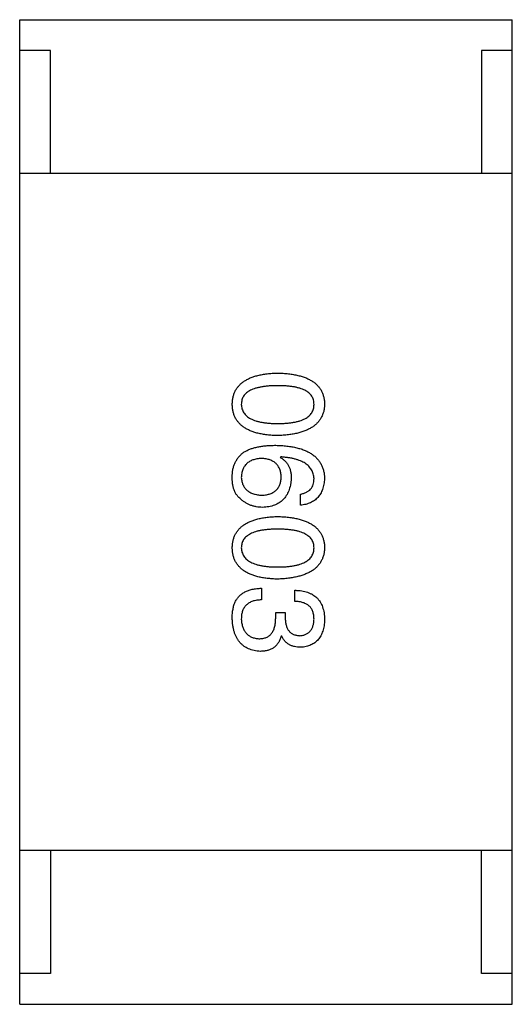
# Model space of a CAD drawing. Header units: millimetres. Extents: x 42 to 554, y 166 to 335.
# Tile 367 of 410: x 508.891 to 509.691, y 256.594 to 258.194. Entities that reach past the tile are written whole.
import ezdxf

# ---------------------------------------------------------------- set-up
doc = ezdxf.new("R2010")
doc.units = ezdxf.units.MM
doc.header["$LTSCALE"] = 30.734
doc.layers.get('0').update_dxf_attribs({"linetype": 'CONTINUOUS'})

msp = doc.modelspace()

# ---------------------------------------------------------------- linework, layer by layer
at = {"linetype": 'Continuous'}
for p, q in [((508.8906, 258.1944), (509.6906, 258.1944)), ((508.8906, 256.5944), (508.8906, 258.1944)), ((509.6906, 256.5944), (509.6906, 258.1944)), ((508.9406, 258.1444), (508.8906, 258.1444)), ((508.9406, 257.9444), (508.9406, 258.1444)), ((509.6906, 258.1444), (509.6406, 258.1444)), ((509.6406, 258.1444), (509.6406, 257.9444)), ((509.6906, 257.9444), (508.8906, 257.9444)), ((509.3145, 257.4839), (509.3136, 257.4831)), ((509.3464, 257.4052), (509.3464, 257.4232)), ((509.2833, 257.2704), (509.2833, 257.2516)), ((509.3374, 257.2491), (509.3374, 257.2671)), ((509.3063, 257.2311), (509.3218, 257.2311)), ((509.3063, 257.222), (509.3063, 257.2311)), ((509.3218, 257.2311), (509.3218, 257.2212)), ((509.3161, 257.1925), (509.3153, 257.1925)), ((509.6906, 256.8444), (508.8906, 256.8444)), ((508.9406, 256.8444), (508.9406, 256.6444)), ((509.6406, 256.6444), (509.6406, 256.8444)), ((508.9406, 256.6444), (508.8906, 256.6444)), ((509.6906, 256.6444), (509.6406, 256.6444)), ((508.8906, 256.5944), (509.6906, 256.5944))]:
    msp.add_line(p, q, dxfattribs=at)
for points, knots in [([(509.2358, 257.5693), (509.2359, 257.5713), (509.236, 257.5752), (509.237, 257.5808), (509.2385, 257.5861), (509.2406, 257.591), (509.2432, 257.5955), (509.2465, 257.5996), (509.2503, 257.6034), (509.2546, 257.6067), (509.2596, 257.6097), (509.2651, 257.6123), (509.2711, 257.6146), (509.2777, 257.6164), (509.2849, 257.618), (509.2926, 257.6191), (509.3009, 257.6198), (509.3066, 257.62), (509.3095, 257.6201)], [0, 0, 0, 0, 0.059135, 0.115606, 0.169241, 0.221578, 0.273261, 0.324749, 0.377329, 0.431642, 0.488541, 0.548597, 0.612232, 0.680174, 0.752504, 0.829777, 0.912307, 1, 1, 1, 1]), ([(509.3095, 257.6201), (509.3126, 257.62), (509.3185, 257.6198), (509.3271, 257.6191), (509.335, 257.618), (509.3424, 257.6164), (509.3493, 257.6146), (509.3555, 257.6123), (509.3612, 257.6097), (509.3663, 257.6067), (509.3708, 257.6034), (509.3747, 257.5996), (509.3781, 257.5955), (509.3808, 257.591), (509.3829, 257.5861), (509.3845, 257.5808), (509.3855, 257.5752), (509.3857, 257.5713), (509.3858, 257.5693)], [0, 0, 0, 0, 0.088823, 0.172287, 0.250296, 0.323438, 0.392244, 0.456221, 0.516635, 0.573871, 0.628, 0.680335, 0.731489, 0.782557, 0.834044, 0.886738, 0.942089, 1, 1, 1, 1]), ([(509.3095, 257.5996), (509.3072, 257.5996), (509.3025, 257.5996), (509.2959, 257.5992), (509.2896, 257.5986), (509.2839, 257.5978), (509.2786, 257.5967), (509.2737, 257.5955), (509.2693, 257.5939), (509.2653, 257.5922), (509.2619, 257.5902), (509.2588, 257.5879), (509.2563, 257.5854), (509.2542, 257.5826), (509.2525, 257.5797), (509.2514, 257.5764), (509.2507, 257.5729), (509.2506, 257.5705), (509.2505, 257.5693)], [0, 0, 0, 0, 0.096457, 0.187288, 0.27178, 0.350132, 0.423455, 0.491343, 0.554037, 0.612253, 0.666313, 0.717038, 0.764921, 0.811214, 0.856775, 0.902988, 0.950234, 1, 1, 1, 1]), ([(509.3686, 257.5693), (509.3685, 257.5705), (509.3684, 257.5729), (509.3677, 257.5764), (509.3666, 257.5797), (509.3649, 257.5827), (509.3628, 257.5854), (509.3603, 257.5879), (509.3572, 257.5902), (509.3537, 257.5922), (509.3498, 257.5939), (509.3454, 257.5955), (509.3405, 257.5967), (509.3353, 257.5979), (509.3295, 257.5986), (509.3232, 257.5992), (509.3165, 257.5996), (509.3119, 257.5996), (509.3095, 257.5996)], [0, 0, 0, 0, 0.049764, 0.097007, 0.143217, 0.188577, 0.235116, 0.282997, 0.333719, 0.387776, 0.445989, 0.508679, 0.576563, 0.649481, 0.728235, 0.812722, 0.903548, 1, 1, 1, 1]), ([(509.3095, 257.5185), (509.3066, 257.5186), (509.3009, 257.5188), (509.2926, 257.5196), (509.2849, 257.5207), (509.2777, 257.5222), (509.2711, 257.524), (509.2651, 257.5263), (509.2596, 257.5289), (509.2546, 257.5319), (509.2503, 257.5352), (509.2465, 257.539), (509.2432, 257.5431), (509.2406, 257.5477), (509.2385, 257.5526), (509.237, 257.5578), (509.236, 257.5634), (509.2359, 257.5673), (509.2358, 257.5693)], [0, 0, 0, 0, 0.08769, 0.170218, 0.24749, 0.319818, 0.387758, 0.451391, 0.511445, 0.568185, 0.622681, 0.67526, 0.726746, 0.778428, 0.830764, 0.884397, 0.940866, 1, 1, 1, 1]), ([(509.2505, 257.5693), (509.2506, 257.5681), (509.2508, 257.5656), (509.2515, 257.562), (509.2528, 257.5587), (509.2545, 257.5556), (509.2566, 257.5528), (509.2592, 257.5502), (509.2623, 257.5479), (509.2657, 257.5458), (509.2697, 257.544), (509.2741, 257.5425), (509.2789, 257.5411), (509.2842, 257.54), (509.2899, 257.5392), (509.296, 257.5386), (509.3026, 257.5382), (509.3072, 257.5382), (509.3095, 257.5382)], [0, 0, 0, 0, 0.050879, 0.099377, 0.146973, 0.193618, 0.240619, 0.289461, 0.34047, 0.395283, 0.453059, 0.515633, 0.582666, 0.655287, 0.732971, 0.815933, 0.905166, 1, 1, 1, 1]), ([(509.3095, 257.5382), (509.3119, 257.5382), (509.3165, 257.5382), (509.3232, 257.5386), (509.3295, 257.5392), (509.3352, 257.54), (509.3406, 257.5411), (509.3454, 257.5424), (509.3498, 257.544), (509.3538, 257.5458), (509.3572, 257.5479), (509.3603, 257.5502), (509.3628, 257.5528), (509.365, 257.5556), (509.3666, 257.5587), (509.3677, 257.562), (509.3684, 257.5656), (509.3685, 257.5681), (509.3686, 257.5693)], [0, 0, 0, 0, 0.095719, 0.185854, 0.269738, 0.347952, 0.420315, 0.487894, 0.550245, 0.608186, 0.662454, 0.713283, 0.761375, 0.808209, 0.854301, 0.901312, 0.949396, 1, 1, 1, 1]), ([(509.3858, 257.5693), (509.3857, 257.5674), (509.3854, 257.5635), (509.3844, 257.558), (509.3827, 257.5528), (509.3805, 257.548), (509.3777, 257.5435), (509.3744, 257.5394), (509.3704, 257.5357), (509.3659, 257.5323), (509.3608, 257.5293), (509.3551, 257.5266), (509.3489, 257.5244), (509.3421, 257.5225), (509.3348, 257.5209), (509.3269, 257.5197), (509.3184, 257.5189), (509.3126, 257.5186), (509.3095, 257.5185)], [0, 0, 0, 0, 0.057415, 0.112361, 0.16496, 0.216437, 0.267441, 0.318839, 0.371478, 0.426325, 0.483626, 0.544235, 0.608673, 0.677374, 0.750405, 0.828394, 0.911525, 1, 1, 1, 1]), ([(509.2358, 257.4536), (509.2359, 257.4556), (509.2361, 257.4596), (509.2372, 257.4654), (509.2388, 257.4709), (509.241, 257.4759), (509.2438, 257.4806), (509.2471, 257.4849), (509.251, 257.4888), (509.2539, 257.491), (509.2554, 257.4921)], [0, 0, 0, 0, 0.137449, 0.267856, 0.393219, 0.514735, 0.63397, 0.753734, 0.874967, 1, 1, 1, 1]), ([(509.2554, 257.4921), (509.257, 257.4929), (509.2602, 257.4947), (509.2655, 257.4969), (509.2711, 257.4987), (509.2773, 257.5001), (509.2839, 257.5014), (509.2909, 257.5021), (509.2984, 257.5027), (509.3036, 257.5027), (509.3063, 257.5027)], [0, 0, 0, 0, 0.101889, 0.209155, 0.322694, 0.442863, 0.569758, 0.70479, 0.848502, 1, 1, 1, 1]), ([(509.3063, 257.5027), (509.3094, 257.5026), (509.3155, 257.5025), (509.3244, 257.5016), (509.3326, 257.5005), (509.3403, 257.4988), (509.3474, 257.4969), (509.3539, 257.4945), (509.3598, 257.4917), (509.365, 257.4885), (509.3698, 257.485), (509.3739, 257.4809), (509.3774, 257.4766), (509.3803, 257.4717), (509.3826, 257.4665), (509.3843, 257.4609), (509.3854, 257.4549), (509.3856, 257.4508), (509.3858, 257.4486)], [0, 0, 0, 0, 0.087517, 0.169686, 0.246944, 0.319347, 0.387088, 0.450961, 0.511075, 0.567974, 0.622351, 0.675039, 0.726853, 0.778688, 0.83093, 0.884738, 0.941043, 1, 1, 1, 1]), ([(509.2833, 257.4814), (509.282, 257.4813), (509.2795, 257.4812), (509.2759, 257.4806), (509.2725, 257.4799), (509.2693, 257.4789), (509.2664, 257.4778), (509.2637, 257.4763), (509.2613, 257.4747), (509.2591, 257.4728), (509.2572, 257.4708), (509.2555, 257.4685), (509.254, 257.466), (509.2528, 257.4633), (509.2519, 257.4603), (509.2512, 257.4572), (509.2507, 257.4538), (509.2506, 257.4515), (509.2505, 257.4503)], [0, 0, 0, 0, 0.076467, 0.148148, 0.216496, 0.280559, 0.342274, 0.401168, 0.458322, 0.514073, 0.569257, 0.62465, 0.68124, 0.739113, 0.799947, 0.862804, 0.929597, 1, 1, 1, 1]), ([(509.3153, 257.4511), (509.3152, 257.4523), (509.3151, 257.4545), (509.3147, 257.4578), (509.314, 257.4609), (509.313, 257.4637), (509.3119, 257.4664), (509.3104, 257.4688), (509.3088, 257.4711), (509.3069, 257.4731), (509.3048, 257.4749), (509.3024, 257.4764), (509.2998, 257.4778), (509.297, 257.479), (509.2939, 257.4799), (509.2906, 257.4807), (509.287, 257.4812), (509.2846, 257.4813), (509.2833, 257.4814)], [0, 0, 0, 0, 0.070453, 0.136523, 0.199866, 0.260392, 0.318446, 0.374657, 0.430182, 0.485556, 0.541071, 0.598396, 0.657208, 0.718642, 0.783247, 0.851631, 0.923928, 1, 1, 1, 1]), ([(509.3136, 257.4831), (509.3151, 257.4822), (509.3179, 257.4805), (509.3216, 257.4773), (509.3247, 257.4737), (509.3273, 257.4696), (509.3293, 257.465), (509.3307, 257.4599), (509.3315, 257.4544), (509.3316, 257.4506), (509.3317, 257.4486)], [0, 0, 0, 0, 0.122276, 0.239997, 0.35611, 0.473903, 0.59404, 0.720428, 0.855383, 1, 1, 1, 1]), ([(509.3686, 257.4486), (509.3685, 257.4499), (509.3683, 257.4525), (509.3674, 257.4562), (509.3663, 257.4596), (509.3646, 257.4629), (509.3626, 257.4659), (509.3602, 257.4687), (509.3574, 257.4712), (509.3542, 257.4736), (509.3506, 257.4756), (509.3466, 257.4775), (509.3422, 257.4791), (509.3374, 257.4805), (509.3322, 257.4817), (509.3267, 257.4827), (509.3207, 257.4834), (509.3166, 257.4837), (509.3145, 257.4839)], [0, 0, 0, 0, 0.054741, 0.107075, 0.158339, 0.208382, 0.258772, 0.310045, 0.362765, 0.417822, 0.475982, 0.537466, 0.602901, 0.673037, 0.747247, 0.826291, 0.910782, 1, 1, 1, 1]), ([(509.2481, 257.4167), (509.247, 257.4176), (509.2449, 257.4195), (509.2423, 257.423), (509.2401, 257.4269), (509.2383, 257.4313), (509.237, 257.4362), (509.2361, 257.4415), (509.2357, 257.4474), (509.2357, 257.4515), (509.2358, 257.4536)], [0, 0, 0, 0, 0.105033, 0.21147, 0.321511, 0.438526, 0.563605, 0.698055, 0.843218, 1, 1, 1, 1]), ([(509.2505, 257.4503), (509.2506, 257.4492), (509.2508, 257.447), (509.2514, 257.4439), (509.2521, 257.441), (509.2532, 257.4383), (509.2545, 257.4358), (509.256, 257.4335), (509.2577, 257.4314), (509.2597, 257.4295), (509.262, 257.4278), (509.2644, 257.4263), (509.2671, 257.425), (509.2701, 257.4239), (509.2733, 257.4231), (509.2767, 257.4224), (509.2803, 257.4218), (509.2828, 257.4217), (509.2841, 257.4216)], [0, 0, 0, 0, 0.066682, 0.130303, 0.190802, 0.248749, 0.30534, 0.361219, 0.415721, 0.471765, 0.528279, 0.586428, 0.64659, 0.710143, 0.776461, 0.846692, 0.921137, 1, 1, 1, 1]), ([(509.2841, 257.4216), (509.2854, 257.4217), (509.2878, 257.4218), (509.2912, 257.4224), (509.2944, 257.4231), (509.2974, 257.424), (509.3002, 257.4251), (509.3027, 257.4264), (509.305, 257.428), (509.3071, 257.4297), (509.3089, 257.4317), (509.3106, 257.4339), (509.3119, 257.4363), (509.3131, 257.4388), (509.314, 257.4416), (509.3147, 257.4446), (509.3151, 257.4478), (509.3152, 257.45), (509.3153, 257.4511)], [0, 0, 0, 0, 0.076288, 0.14871, 0.216387, 0.281386, 0.342528, 0.402111, 0.4591, 0.514852, 0.569974, 0.625644, 0.682226, 0.740156, 0.800362, 0.863471, 0.930116, 1, 1, 1, 1]), ([(509.3317, 257.4486), (509.3315, 257.4468), (509.3312, 257.4433), (509.3303, 257.4381), (509.3291, 257.4333), (509.3276, 257.4289), (509.3258, 257.4247), (509.3237, 257.4209), (509.3212, 257.4175), (509.3184, 257.4144), (509.3153, 257.4116), (509.3119, 257.4092), (509.3082, 257.4071), (509.3041, 257.4053), (509.2998, 257.404), (509.2951, 257.4029), (509.2901, 257.4022), (509.2867, 257.402), (509.285, 257.4019)], [0, 0, 0, 0, 0.074228, 0.144548, 0.211288, 0.274576, 0.335162, 0.393915, 0.450599, 0.506657, 0.562409, 0.618617, 0.676096, 0.735061, 0.79654, 0.860906, 0.928473, 1, 1, 1, 1]), ([(509.3464, 257.4232), (509.3482, 257.4236), (509.3515, 257.4244), (509.3561, 257.4262), (509.3599, 257.4286), (509.3631, 257.4315), (509.3656, 257.435), (509.3673, 257.4391), (509.3684, 257.4437), (509.3685, 257.4469), (509.3686, 257.4486)], [0, 0, 0, 0, 0.1439, 0.274233, 0.394478, 0.509388, 0.621911, 0.738504, 0.863414, 1, 1, 1, 1]), ([(509.3858, 257.4486), (509.3856, 257.447), (509.3854, 257.4439), (509.3847, 257.4394), (509.3837, 257.4352), (509.3825, 257.4312), (509.381, 257.4275), (509.3792, 257.4241), (509.3771, 257.4209), (509.3748, 257.4181), (509.3722, 257.4155), (509.3693, 257.4132), (509.3661, 257.4111), (509.3627, 257.4094), (509.359, 257.4079), (509.3551, 257.4067), (509.3508, 257.4058), (509.3479, 257.4054), (509.3464, 257.4052)], [0, 0, 0, 0, 0.073784, 0.144317, 0.211047, 0.274818, 0.336501, 0.395724, 0.453465, 0.510016, 0.566585, 0.622844, 0.680328, 0.739335, 0.800408, 0.863904, 0.93053, 1, 1, 1, 1]), ([(509.285, 257.4019), (509.2832, 257.402), (509.2798, 257.4021), (509.2747, 257.4027), (509.2698, 257.4039), (509.265, 257.4055), (509.2605, 257.4076), (509.2561, 257.4102), (509.252, 257.4132), (509.2494, 257.4155), (509.2481, 257.4167)], [0, 0, 0, 0, 0.12904, 0.253809, 0.377066, 0.499122, 0.621469, 0.744665, 0.870607, 1, 1, 1, 1]), ([(509.2358, 257.3362), (509.2359, 257.3382), (509.236, 257.342), (509.237, 257.3477), (509.2385, 257.3529), (509.2406, 257.3578), (509.2432, 257.3623), (509.2465, 257.3665), (509.2503, 257.3702), (509.2546, 257.3736), (509.2596, 257.3766), (509.2651, 257.3792), (509.2711, 257.3814), (509.2777, 257.3833), (509.2849, 257.3848), (509.2926, 257.3859), (509.3009, 257.3867), (509.3066, 257.3869), (509.3095, 257.387)], [0, 0, 0, 0, 0.059135, 0.115606, 0.169241, 0.221578, 0.273261, 0.324749, 0.377329, 0.431642, 0.488541, 0.548597, 0.612232, 0.680174, 0.752504, 0.829777, 0.912307, 1, 1, 1, 1]), ([(509.3095, 257.387), (509.3126, 257.3869), (509.3185, 257.3867), (509.3271, 257.3859), (509.335, 257.3848), (509.3424, 257.3833), (509.3493, 257.3814), (509.3555, 257.3792), (509.3612, 257.3766), (509.3663, 257.3736), (509.3708, 257.3702), (509.3747, 257.3665), (509.3781, 257.3623), (509.3808, 257.3578), (509.3829, 257.3529), (509.3845, 257.3477), (509.3855, 257.342), (509.3857, 257.3382), (509.3858, 257.3362)], [0, 0, 0, 0, 0.088823, 0.172287, 0.250296, 0.323438, 0.392244, 0.456221, 0.516635, 0.573871, 0.628, 0.680335, 0.731489, 0.782557, 0.834044, 0.886738, 0.942089, 1, 1, 1, 1]), ([(509.3095, 257.3665), (509.3072, 257.3665), (509.3025, 257.3664), (509.2959, 257.3661), (509.2896, 257.3655), (509.2839, 257.3647), (509.2786, 257.3636), (509.2737, 257.3624), (509.2693, 257.3608), (509.2653, 257.359), (509.2619, 257.357), (509.2588, 257.3548), (509.2563, 257.3522), (509.2542, 257.3495), (509.2525, 257.3465), (509.2514, 257.3433), (509.2507, 257.3398), (509.2506, 257.3374), (509.2505, 257.3362)], [0, 0, 0, 0, 0.096457, 0.187288, 0.27178, 0.350132, 0.423455, 0.491343, 0.554037, 0.612253, 0.666313, 0.717038, 0.764921, 0.811214, 0.856775, 0.902988, 0.950234, 1, 1, 1, 1]), ([(509.3686, 257.3362), (509.3685, 257.3374), (509.3684, 257.3398), (509.3677, 257.3433), (509.3666, 257.3465), (509.3649, 257.3495), (509.3628, 257.3522), (509.3603, 257.3548), (509.3572, 257.357), (509.3537, 257.359), (509.3498, 257.3608), (509.3454, 257.3624), (509.3405, 257.3636), (509.3353, 257.3647), (509.3295, 257.3655), (509.3232, 257.3661), (509.3165, 257.3664), (509.3119, 257.3665), (509.3095, 257.3665)], [0, 0, 0, 0, 0.049764, 0.097007, 0.143217, 0.188577, 0.235116, 0.282997, 0.333719, 0.387776, 0.445989, 0.508679, 0.576563, 0.649481, 0.728235, 0.812722, 0.903548, 1, 1, 1, 1]), ([(509.3095, 257.2853), (509.3066, 257.2854), (509.3009, 257.2856), (509.2926, 257.2864), (509.2849, 257.2875), (509.2777, 257.289), (509.2711, 257.2909), (509.2651, 257.2931), (509.2596, 257.2957), (509.2546, 257.2987), (509.2503, 257.3021), (509.2465, 257.3059), (509.2432, 257.31), (509.2406, 257.3145), (509.2385, 257.3194), (509.237, 257.3247), (509.236, 257.3303), (509.2359, 257.3342), (509.2358, 257.3362)], [0, 0, 0, 0, 0.08769, 0.170218, 0.24749, 0.319818, 0.387758, 0.451391, 0.511445, 0.568185, 0.622681, 0.67526, 0.726746, 0.778428, 0.830764, 0.884397, 0.940866, 1, 1, 1, 1]), ([(509.2505, 257.3362), (509.2506, 257.3349), (509.2508, 257.3324), (509.2515, 257.3289), (509.2528, 257.3256), (509.2545, 257.3225), (509.2566, 257.3196), (509.2592, 257.3171), (509.2623, 257.3148), (509.2657, 257.3127), (509.2697, 257.3109), (509.2741, 257.3093), (509.2789, 257.308), (509.2842, 257.3069), (509.2899, 257.306), (509.296, 257.3054), (509.3026, 257.3051), (509.3072, 257.305), (509.3095, 257.305)], [0, 0, 0, 0, 0.050879, 0.099377, 0.146973, 0.193618, 0.240619, 0.289461, 0.34047, 0.395283, 0.453059, 0.515633, 0.582666, 0.655287, 0.732971, 0.815933, 0.905166, 1, 1, 1, 1]), ([(509.3095, 257.305), (509.3119, 257.305), (509.3165, 257.3051), (509.3232, 257.3054), (509.3295, 257.306), (509.3352, 257.3069), (509.3406, 257.308), (509.3454, 257.3093), (509.3498, 257.3109), (509.3538, 257.3127), (509.3572, 257.3148), (509.3603, 257.3171), (509.3628, 257.3197), (509.365, 257.3225), (509.3666, 257.3256), (509.3677, 257.3289), (509.3684, 257.3325), (509.3685, 257.3349), (509.3686, 257.3362)], [0, 0, 0, 0, 0.095719, 0.185854, 0.269738, 0.347952, 0.420315, 0.487894, 0.550245, 0.608186, 0.662454, 0.713283, 0.761375, 0.808209, 0.854301, 0.901312, 0.949396, 1, 1, 1, 1]), ([(509.3858, 257.3362), (509.3857, 257.3342), (509.3854, 257.3304), (509.3844, 257.3248), (509.3827, 257.3196), (509.3805, 257.3148), (509.3777, 257.3103), (509.3744, 257.3062), (509.3704, 257.3025), (509.3659, 257.2991), (509.3608, 257.2961), (509.3551, 257.2935), (509.3489, 257.2912), (509.3421, 257.2893), (509.3348, 257.2878), (509.3269, 257.2866), (509.3184, 257.2857), (509.3126, 257.2855), (509.3095, 257.2853)], [0, 0, 0, 0, 0.057415, 0.112361, 0.16496, 0.216437, 0.267441, 0.318839, 0.371478, 0.426325, 0.483626, 0.544235, 0.608673, 0.677374, 0.750405, 0.828394, 0.911525, 1, 1, 1, 1]), ([(509.2407, 257.2483), (509.2411, 257.2491), (509.2419, 257.2509), (509.2435, 257.2533), (509.2451, 257.2556), (509.247, 257.2577), (509.2491, 257.2596), (509.2513, 257.2614), (509.2537, 257.263), (509.2563, 257.2645), (509.259, 257.2658), (509.262, 257.267), (509.2651, 257.2679), (509.2684, 257.2688), (509.2719, 257.2694), (509.2755, 257.2699), (509.2794, 257.2703), (509.282, 257.2704), (509.2833, 257.2704)], [0, 0, 0, 0, 0.056906, 0.113264, 0.168825, 0.223843, 0.279195, 0.335267, 0.392098, 0.450414, 0.51054, 0.572219, 0.636652, 0.703156, 0.773102, 0.845505, 0.921063, 1, 1, 1, 1]), ([(509.3374, 257.2671), (509.3393, 257.2671), (509.3431, 257.2669), (509.3485, 257.2663), (509.3535, 257.2653), (509.3582, 257.264), (509.3625, 257.2622), (509.3665, 257.2601), (509.3701, 257.2577), (509.3733, 257.2549), (509.3762, 257.2517), (509.3787, 257.2482), (509.3808, 257.2443), (509.3825, 257.24), (509.3839, 257.2354), (509.3849, 257.2305), (509.3856, 257.2251), (509.3857, 257.2215), (509.3858, 257.2196)], [0, 0, 0, 0, 0.074804, 0.144899, 0.211458, 0.274554, 0.334363, 0.392059, 0.448123, 0.503024, 0.558154, 0.613471, 0.670844, 0.729926, 0.792003, 0.857405, 0.926768, 1, 1, 1, 1]), ([(509.2358, 257.2212), (509.2358, 257.2226), (509.2358, 257.2253), (509.236, 257.2293), (509.2364, 257.233), (509.237, 257.2365), (509.2376, 257.2398), (509.2385, 257.2429), (509.2395, 257.2457), (509.2403, 257.2474), (509.2407, 257.2483)], [0, 0, 0, 0, 0.15115, 0.29371, 0.429149, 0.55661, 0.677302, 0.791017, 0.898045, 1, 1, 1, 1]), ([(509.2833, 257.2516), (509.282, 257.2515), (509.2794, 257.2514), (509.2757, 257.2509), (509.2722, 257.2503), (509.269, 257.2494), (509.266, 257.2482), (509.2633, 257.2469), (509.2609, 257.2452), (509.2587, 257.2434), (509.2568, 257.2413), (509.2551, 257.239), (509.2537, 257.2365), (509.2525, 257.2337), (509.2516, 257.2307), (509.251, 257.2275), (509.2506, 257.224), (509.2505, 257.2216), (509.2505, 257.2204)], [0, 0, 0, 0, 0.07723, 0.149593, 0.217944, 0.282232, 0.34411, 0.402297, 0.458791, 0.513966, 0.568538, 0.623291, 0.679957, 0.737243, 0.798142, 0.86118, 0.928728, 1, 1, 1, 1]), ([(509.3686, 257.2204), (509.3685, 257.2215), (509.3685, 257.2237), (509.3681, 257.2269), (509.3675, 257.2299), (509.3667, 257.2326), (509.3656, 257.2352), (509.3642, 257.2375), (509.3627, 257.2397), (509.3608, 257.2416), (509.3587, 257.2433), (509.3564, 257.2447), (509.3538, 257.246), (509.351, 257.2471), (509.348, 257.2479), (509.3446, 257.2485), (509.3411, 257.2489), (509.3387, 257.249), (509.3374, 257.2491)], [0, 0, 0, 0, 0.069877, 0.136363, 0.198671, 0.257968, 0.315462, 0.370709, 0.425568, 0.479847, 0.535753, 0.592303, 0.651386, 0.713311, 0.778642, 0.84836, 0.921866, 1, 1, 1, 1]), ([(509.2817, 257.1679), (509.2799, 257.1681), (509.2764, 257.1683), (509.2713, 257.1692), (509.2666, 257.1705), (509.2622, 257.1721), (509.2582, 257.1741), (509.2544, 257.1765), (509.2511, 257.1793), (509.248, 257.1825), (509.2453, 257.186), (509.2429, 257.1899), (509.2409, 257.1942), (509.2392, 257.1989), (509.2378, 257.204), (509.2367, 257.2094), (509.2361, 257.2152), (509.2359, 257.2192), (509.2358, 257.2212)], [0, 0, 0, 0, 0.068236, 0.132937, 0.194125, 0.253174, 0.310181, 0.365986, 0.421096, 0.476216, 0.532352, 0.590232, 0.649824, 0.71274, 0.778406, 0.848058, 0.921922, 1, 1, 1, 1]), ([(509.2505, 257.2204), (509.2506, 257.2192), (509.2508, 257.2168), (509.2513, 257.2133), (509.252, 257.2101), (509.2529, 257.2071), (509.254, 257.2043), (509.2553, 257.2017), (509.2568, 257.1994), (509.2585, 257.1972), (509.2604, 257.1953), (509.2625, 257.1936), (509.2648, 257.1922), (509.2673, 257.191), (509.27, 257.19), (509.2729, 257.1892), (509.276, 257.1887), (509.2781, 257.1885), (509.2792, 257.1884)], [0, 0, 0, 0, 0.076694, 0.149502, 0.218019, 0.283183, 0.345589, 0.405199, 0.462852, 0.519478, 0.575313, 0.630559, 0.687006, 0.744638, 0.804006, 0.866059, 0.931486, 1, 1, 1, 1]), ([(509.2792, 257.1884), (509.2803, 257.1885), (509.2824, 257.1885), (509.2855, 257.1889), (509.2884, 257.1896), (509.2911, 257.1905), (509.2935, 257.1917), (509.2957, 257.1931), (509.2978, 257.1948), (509.2996, 257.1968), (509.3011, 257.1991), (509.3025, 257.2016), (509.3037, 257.2044), (509.3046, 257.2074), (509.3054, 257.2107), (509.3059, 257.2143), (509.3062, 257.2181), (509.3063, 257.2207), (509.3063, 257.222)], [0, 0, 0, 0, 0.066518, 0.129194, 0.188613, 0.245254, 0.300032, 0.353805, 0.407079, 0.461108, 0.516272, 0.574141, 0.634837, 0.699275, 0.767504, 0.840272, 0.917505, 1, 1, 1, 1]), ([(509.3218, 257.2212), (509.3219, 257.2201), (509.322, 257.218), (509.3223, 257.2149), (509.3229, 257.212), (509.3236, 257.2094), (509.3245, 257.2069), (509.3255, 257.2046), (509.3267, 257.2026), (509.3281, 257.2007), (509.3297, 257.1991), (509.3315, 257.1976), (509.3334, 257.1964), (509.3355, 257.1953), (509.3378, 257.1945), (509.3402, 257.1939), (509.3429, 257.1935), (509.3447, 257.1934), (509.3456, 257.1934)], [0, 0, 0, 0, 0.079415, 0.154091, 0.22508, 0.29186, 0.355026, 0.415127, 0.472418, 0.528511, 0.583551, 0.638361, 0.693547, 0.750023, 0.807857, 0.868401, 0.932259, 1, 1, 1, 1]), ([(509.3456, 257.1934), (509.3465, 257.1934), (509.3482, 257.1936), (509.3508, 257.1941), (509.3531, 257.1948), (509.3553, 257.1956), (509.3574, 257.1967), (509.3592, 257.1979), (509.361, 257.1993), (509.3625, 257.2009), (509.3638, 257.2027), (509.365, 257.2047), (509.366, 257.2069), (509.3669, 257.2092), (509.3675, 257.2118), (509.3681, 257.2145), (509.3684, 257.2174), (509.3685, 257.2194), (509.3686, 257.2204)], [0, 0, 0, 0, 0.067655, 0.132224, 0.194132, 0.253145, 0.309858, 0.366002, 0.421361, 0.47702, 0.532632, 0.590536, 0.65067, 0.713258, 0.779588, 0.848803, 0.921949, 1, 1, 1, 1]), ([(509.3858, 257.2196), (509.3857, 257.2179), (509.3855, 257.2145), (509.3849, 257.2096), (509.384, 257.2051), (509.3828, 257.2009), (509.3814, 257.1969), (509.3797, 257.1933), (509.3777, 257.19), (509.3754, 257.187), (509.3728, 257.1843), (509.37, 257.1819), (509.3669, 257.1799), (509.3635, 257.1782), (509.3598, 257.1768), (509.3559, 257.1757), (509.3517, 257.1749), (509.3487, 257.1746), (509.3473, 257.1745)], [0, 0, 0, 0, 0.077845, 0.151584, 0.221397, 0.287366, 0.350104, 0.410398, 0.467998, 0.524388, 0.579979, 0.635152, 0.690917, 0.747936, 0.806661, 0.867861, 0.932479, 1, 1, 1, 1]), ([(509.3153, 257.1925), (509.315, 257.1915), (509.3143, 257.1896), (509.3132, 257.1868), (509.3119, 257.1842), (509.3105, 257.1818), (509.3089, 257.1796), (509.3071, 257.1775), (509.3053, 257.1757), (509.3032, 257.174), (509.301, 257.1726), (509.2987, 257.1714), (509.2962, 257.1703), (509.2936, 257.1695), (509.2908, 257.1687), (509.2879, 257.1683), (509.2848, 257.168), (509.2828, 257.168), (509.2817, 257.1679)], [0, 0, 0, 0, 0.069445, 0.136039, 0.200011, 0.261745, 0.322328, 0.381403, 0.438864, 0.496655, 0.554398, 0.612391, 0.672266, 0.733005, 0.79604, 0.861293, 0.928785, 1, 1, 1, 1]), ([(509.3473, 257.1745), (509.3454, 257.1746), (509.3419, 257.1746), (509.3368, 257.1755), (509.3321, 257.1769), (509.328, 257.1789), (509.3243, 257.1815), (509.321, 257.1846), (509.3182, 257.1883), (509.3168, 257.1911), (509.3161, 257.1925)], [0, 0, 0, 0, 0.143686, 0.277942, 0.40333, 0.521785, 0.638573, 0.755208, 0.874773, 1, 1, 1, 1])]:
    msp.add_open_spline(points, degree=3, knots=knots, dxfattribs=at)

doc.saveas('drawing.dxf')
